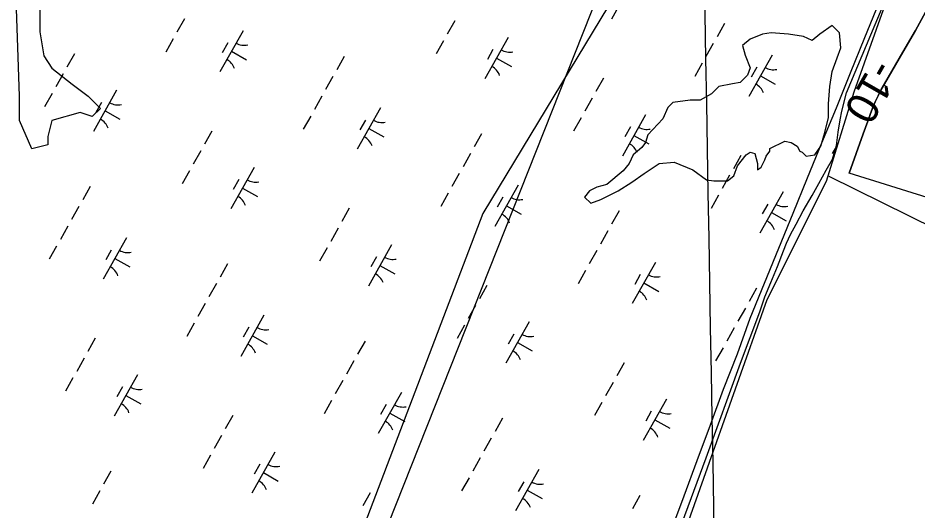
# Model space of a CAD drawing. Extents: x 3913936 to 3933962, y 195330 to 217741.
# Drawn here: x 3924462 to 3925410, y 207016 to 207536 of the extents above; entities that cross this region are included whole.
import ezdxf

# ---------------------------------------------------------------- set-up
doc = ezdxf.new("R2010")
doc.units = 0
for name, color, linetype in [('V-GRID-MAJR', 7, 'Continuous'), ('V-LEVE-TOET', 7, 'Continuous'), ('V-RIVR-EDGE', 7, 'Continuous'), ('V-RIVR-RANG', 7, 'Continuous'), ('V-RRAP-FSHR', 7, 'Continuous'), ('V-TOPO-DPTH', 7, 'Continuous'), ('V-TOPO-MINR', 7, 'Continuous'), ('V-TOPO-SHOR', 7, 'Continuous'), ('V-UTIL-LINE', 7, 'Continuous'), ('V-WETL-SWMP', 7, 'Continuous')]:
    doc.layers.add(name, color=color, linetype=linetype)

msp = doc.modelspace()

# ---------------------------------------------------------------- linework, layer by layer
at = {"layer": 'V-GRID-MAJR'}
msp.add_spline([(3925365.98, 197364.03), (3925326.04, 199633.54), (3925219.37, 205693.59), (3925112.71, 211753.63), (3925058.21, 214849.94)], degree=3, dxfattribs=at)
at = {"layer": 'V-LEVE-TOET'}
msp.add_line((3925317.45, 207368.7), (3925429.81, 207313.24), dxfattribs=at)
at = {"layer": 'V-RIVR-EDGE'}
msp.add_lwpolyline([(3925875.44, 208482.89), (3925895.48, 208467.56), (3925894.3, 208458.13), (3925870.73, 208427.49), (3925721.03, 208255.39), (3925669.17, 208191.74), (3925613.77, 208090.37), (3925518.29, 207901.78), (3925467.61, 207781.55), (3925421.64, 207688.43), (3925378.03, 207554.06), (3925343.84, 207457.4), (3925314.38, 207363.11), (3925251.9, 207238.16), (3925151.71, 206955.27)], dxfattribs=at)
at = {"layer": 'V-RRAP-FSHR'}
msp.add_lwpolyline([(3925150.75, 206993.71), (3925164.62, 207031.23), (3925178.49, 207068.75), (3925192.36, 207106.27), (3925206.22, 207143.79), (3925220.89, 207181.31), (3925234.4, 207218.65), (3925249.51, 207255.69), (3925264.62, 207292.73), (3925279.73, 207329.76), (3925294.83, 207366.8), (3925309.94, 207403.83), (3925325.49, 207440.87), (3925340.16, 207477.91), (3925355.27, 207514.94), (3925370.37, 207551.98), (3925385.48, 207589.18), (3925400.59, 207626.54), (3925415.7, 207663.91)], dxfattribs=at)
at = {"layer": 'V-TOPO-DPTH'}
msp.add_line((3925466.72, 207331.99), (3925338.74, 207371.92), dxfattribs=at)
msp.add_lwpolyline([(3925338.74, 207371.92), (3925353.41, 207413.29), (3925355.86, 207420.09), (3925358.36, 207426.87), (3925360.92, 207433.63), (3925363.52, 207440.38), (3925366.31, 207447.04), (3925369.3, 207453.6), (3925372.59, 207460.01), (3925376.09, 207466.33), (3925395.47, 207499.52), (3925408.61, 207522.47), (3925421.48, 207545.57), (3925433.94, 207568.89), (3925446.13, 207592.35), (3926234.96, 209143.49)], dxfattribs=at)
at = {"layer": 'V-TOPO-MINR'}
msp.add_lwpolyline([(3926234.96, 209143.49), (3925446.13, 207592.35), (3925433.94, 207568.89), (3925421.48, 207545.57), (3925408.61, 207522.47), (3925395.47, 207499.52), (3925376.09, 207466.33), (3925372.59, 207460.01), (3925369.3, 207453.6), (3925366.31, 207447.04), (3925363.52, 207440.38), (3925360.92, 207433.63), (3925358.36, 207426.87), (3925355.86, 207420.09), (3925353.41, 207413.29), (3925338.74, 207371.92)], dxfattribs=at)
at = {"layer": 'V-TOPO-SHOR'}
msp.add_lwpolyline([(3924485.07, 207602.06), (3924485.07, 207521.14), (3924489.33, 207495.59), (3924497.84, 207482.82), (3924519.14, 207465.78), (3924536.17, 207453.01), (3924548.95, 207440.23), (3924540.43, 207431.71), (3924527.65, 207435.97), (3924497.84, 207427.46), (3924493.59, 207410.42), (3924493.59, 207401.9), (3924476.55, 207397.64), (3924463.78, 207427.46), (3924463.78, 207453.01), (3924459.52, 207576.51)], dxfattribs=at)
msp.add_lwpolyline([(3925255.22, 207397.82), (3925270.97, 207405.7), (3925277.54, 207404.39), (3925284.1, 207400.45), (3925286.73, 207395.2), (3925289.35, 207393.88), (3925293.29, 207389.94), (3925302.48, 207391.26), (3925309.05, 207400.45), (3925312.98, 207414.89), (3925316.92, 207430.64), (3925316.92, 207445.08), (3925318.24, 207463.46), (3925320.86, 207479.22), (3925326.11, 207493.66), (3925330.05, 207504.16), (3925328.74, 207519.91), (3925320.86, 207527.79), (3925307.73, 207518.6), (3925299.86, 207512.04), (3925290.67, 207515.97), (3925274.91, 207518.6), (3925256.53, 207519.91), (3925247.34, 207518.6), (3925234.22, 207513.35), (3925226.34, 207506.78), (3925228.97, 207496.28), (3925234.22, 207483.15), (3925231.59, 207475.28), (3925223.71, 207467.4), (3925215.84, 207466.09), (3925201.4, 207463.46), (3925193.52, 207455.58), (3925181.7, 207449.02), (3925171.2, 207449.02), (3925152.82, 207446.39), (3925147.57, 207441.14), (3925142.32, 207429.33), (3925126.57, 207412.26), (3925123.94, 207404.39), (3925120, 207399.13), (3925110.81, 207391.26), (3925106.87, 207382.07), (3925100.31, 207374.19), (3925083.24, 207359.75), (3925072.74, 207357.12), (3925064.86, 207353.19), (3925059.61, 207346.62), (3925066.18, 207340.06), (3925076.68, 207344), (3925095.06, 207353.19), (3925109.5, 207362.38), (3925122.63, 207371.56), (3925138.38, 207382.07), (3925154.14, 207383.38), (3925173.83, 207375.5), (3925188.27, 207365), (3925196.14, 207363.69), (3925210.59, 207363.69), (3925217.15, 207368.94), (3925221.09, 207379.44), (3925230.28, 207391.26), (3925234.22, 207393.88), (3925239.47, 207392.57), (3925242.09, 207382.07), (3925242.09, 207379.44), (3925242.09, 207375.5), (3925246.03, 207378.13), (3925249.97, 207386.01), (3925251.28, 207389.94), (3925255.22, 207395.2)], close=True, dxfattribs=at)
at = {"layer": 'V-UTIL-LINE'}
for points in [[(3928315.82, 212388.13), (3926944.7, 210748.94), (3926592.74, 210251.47), (3926408.93, 209914.99), (3925628.64, 208474.44), (3925139.98, 207727.42), (3924555.96, 206253.65), (3924055.82, 204771.45), (3923484.9, 203858.52), (3922256.01, 202262.65), (3921816.4, 201905.57), (3920704.84, 200345.08), (3920462.44, 200062.72)], [(3928328.32, 212380.93), (3926784.14, 210502.92), (3926424.72, 209908.68), (3925640.45, 208467.64), (3924952.2, 207329.25), (3923971.74, 204752.16), (3923252.9, 203563.68), (3921560.17, 201558.84), (3920397.87, 200112.86)]]:
    msp.add_lwpolyline(points, dxfattribs=at)
at = {"layer": 'V-WETL-SWMP'}
for p, q in [((3925335.82, 207456.58), (3925387.98, 207580.7)), ((3925112.44, 207578.01), (3925087.94, 207534.43)), ((3924637.54, 207534.62), (3924629.7, 207520.68)), ((3924922.73, 207532.62), (3924914.89, 207518.67)), ((3924699.47, 207522.27), (3924674.97, 207478.69)), ((3925207.27, 207529.78), (3925199.43, 207515.83)), ((3924625.78, 207513.7), (3924617.94, 207499.76)), ((3924979.07, 207515.05), (3924954.57, 207471.47)), ((3924683.43, 207509.49), (3924677.55, 207499.03)), ((3924910.97, 207511.7), (3924903.13, 207497.75)), ((3925195.51, 207508.86), (3925187.67, 207494.91)), ((3924521.53, 207497.8), (3924513.68, 207483.85)), ((3924687.22, 207500.48), (3924702.91, 207491.66)), ((3924806.06, 207494.96), (3924798.22, 207481.01)), ((3924963.03, 207502.27), (3924957.15, 207491.81)), ((3925257.44, 207496.5), (3925232.94, 207452.92)), ((3924966.82, 207493.26), (3924982.51, 207484.44)), ((3925183.75, 207487.93), (3925175.91, 207473.99)), ((3924509.76, 207476.88), (3924501.92, 207462.93)), ((3925241.4, 207483.72), (3925235.52, 207473.26)), ((3925245.19, 207474.71), (3925260.88, 207465.89)), ((3924794.3, 207474.04), (3924786.46, 207460.09)), ((3925079.49, 207472.03), (3925071.65, 207458.08)), ((3924498, 207455.95), (3924490.16, 207442.01)), ((3924566.1, 207459.31), (3924541.6, 207415.73)), ((3925331.04, 207437.19), (3925335.82, 207456.58)), ((3924550.07, 207446.53), (3924544.19, 207436.07)), ((3924782.54, 207453.12), (3924774.7, 207439.17)), ((3925067.73, 207451.11), (3925059.89, 207437.16)), ((3924553.85, 207437.52), (3924569.54, 207428.7)), ((3924844.47, 207440.76), (3924819.97, 207397.18)), ((3925329.29, 207428.29), (3925331.04, 207437.19)), ((3924770.78, 207432.19), (3924762.94, 207418.25)), ((3924828.43, 207427.98), (3924822.55, 207417.52)), ((3925055.97, 207430.19), (3925048.13, 207416.24)), ((3925124.07, 207433.54), (3925099.57, 207389.96)), ((3925327.32, 207415.2), (3925329.29, 207428.29)), ((3924832.22, 207418.97), (3924847.91, 207410.15)), ((3925108.03, 207420.76), (3925102.15, 207410.3)), ((3924666.52, 207416.29), (3924658.68, 207402.34)), ((3924951.06, 207413.45), (3924943.22, 207399.5)), ((3925111.82, 207411.75), (3925127.51, 207402.93)), ((3925325.36, 207401.07), (3925327.32, 207415.2)), ((3925324.94, 207399.66), (3925320.91, 207392.48)), ((3925321.06, 207386.65), (3925325.36, 207401.07)), ((3924654.76, 207395.37), (3924646.92, 207381.42)), ((3924939.3, 207392.53), (3924931.46, 207378.58)), ((3925224.49, 207390.52), (3925216.65, 207376.57)), ((3925314.63, 207375.09), (3925321.06, 207386.65)), ((3924643, 207374.45), (3924635.16, 207360.5)), ((3924711.1, 207377.8), (3924686.6, 207334.22)), ((3924927.54, 207371.61), (3924919.7, 207357.66)), ((3925306.92, 207360.91), (3925314.63, 207375.09)), ((3924695.06, 207365.02), (3924689.18, 207354.56)), ((3925212.73, 207369.6), (3925204.89, 207355.65)), ((3925299.72, 207348.29), (3925306.92, 207360.91)), ((3924538.09, 207357.71), (3924530.25, 207343.76)), ((3924698.85, 207356.01), (3924714.54, 207347.19)), ((3924989.47, 207359.25), (3924964.96, 207315.67)), ((3925269.07, 207352.03), (3925244.57, 207308.45)), ((3924915.78, 207350.68), (3924907.94, 207336.74)), ((3924973.43, 207346.47), (3924967.55, 207336.01)), ((3925200.97, 207348.68), (3925193.13, 207334.73)), ((3925290.2, 207332), (3925299.72, 207348.29)), ((3924526.33, 207336.79), (3924518.49, 207322.84)), ((3924811.52, 207334.78), (3924803.68, 207320.83)), ((3924977.21, 207337.46), (3924992.91, 207328.64)), ((3925253.03, 207339.25), (3925247.15, 207328.79)), ((3925096.06, 207331.94), (3925088.22, 207317.99)), ((3925256.82, 207330.24), (3925272.51, 207321.42)), ((3925282.75, 207318.08), (3925290.2, 207332)), ((3924514.57, 207315.87), (3924506.73, 207301.92)), ((3924799.76, 207313.86), (3924791.92, 207299.91)), ((3925276.84, 207307.3), (3925282.75, 207318.08)), ((3925084.3, 207311.02), (3925076.46, 207297.07)), ((3925272.74, 207298.12), (3925276.84, 207307.3)), ((3924502.81, 207294.94), (3924494.97, 207281)), ((3924576.5, 207303.51), (3924552, 207259.93)), ((3924856.1, 207296.29), (3924831.6, 207252.71)), ((3925269.68, 207289.99), (3925272.74, 207298.12)), ((3924560.46, 207290.73), (3924554.58, 207280.27)), ((3924788, 207292.94), (3924780.16, 207278.99)), ((3925072.54, 207290.1), (3925064.7, 207276.15)), ((3925263.04, 207273.46), (3925269.68, 207289.99)), ((3924564.25, 207281.72), (3924579.94, 207272.9)), ((3924683.09, 207276.2), (3924675.25, 207262.25)), ((3924840.06, 207283.51), (3924834.18, 207273.05)), ((3925134.46, 207277.74), (3925109.96, 207234.16)), ((3924843.85, 207274.5), (3924859.54, 207265.68)), ((3925060.78, 207269.18), (3925052.94, 207255.23)), ((3925256.14, 207256.4), (3925263.04, 207273.46)), ((3925118.43, 207264.96), (3925112.55, 207254.5)), ((3925249.75, 207241.44), (3925256.14, 207256.4)), ((3924671.33, 207255.28), (3924663.49, 207241.33)), ((3924956.52, 207253.27), (3924948.68, 207239.32)), ((3925122.21, 207255.95), (3925137.9, 207247.13)), ((3925241.06, 207250.43), (3925233.22, 207236.48)), ((3925244.41, 207225.45), (3925249.75, 207241.44)), ((3924659.57, 207234.36), (3924651.73, 207220.41)), ((3924944.76, 207232.35), (3924936.92, 207218.4)), ((3925229.29, 207229.51), (3925221.45, 207215.56)), ((3924721.49, 207222), (3924696.99, 207178.42)), ((3925224.27, 207171.15), (3925244.41, 207225.45)), ((3924647.81, 207213.44), (3924639.97, 207199.49)), ((3924705.46, 207209.22), (3924699.58, 207198.76)), ((3924933, 207211.43), (3924925.16, 207197.48)), ((3925001.1, 207214.78), (3924976.59, 207171.2)), ((3924709.24, 207200.21), (3924724.93, 207191.39)), ((3924985.06, 207202), (3924979.18, 207191.54)), ((3925217.53, 207208.59), (3925209.69, 207194.64)), ((3924543.55, 207197.53), (3924535.71, 207183.58)), ((3924828.09, 207194.69), (3924820.25, 207180.74)), ((3924988.84, 207192.99), (3925004.54, 207184.17)), ((3925205.77, 207187.67), (3925197.93, 207173.72)), ((3924531.79, 207176.61), (3924523.95, 207162.66)), ((3924816.33, 207173.77), (3924808.49, 207159.82)), ((3925101.52, 207171.76), (3925093.68, 207157.81)), ((3925187.82, 207071.49), (3925224.27, 207171.15)), ((3924520.03, 207155.69), (3924512.19, 207141.74)), ((3924588.13, 207159.04), (3924563.63, 207115.46)), ((3924804.57, 207152.85), (3924796.72, 207138.9)), ((3924572.09, 207146.26), (3924566.21, 207135.8)), ((3925089.76, 207150.84), (3925081.92, 207136.89)), ((3924575.88, 207137.25), (3924591.57, 207128.43)), ((3924866.49, 207140.49), (3924841.99, 207096.91)), ((3925146.09, 207133.28), (3925121.59, 207089.69)), ((3924792.8, 207131.93), (3924784.96, 207117.98)), ((3924850.46, 207127.71), (3924844.58, 207117.25)), ((3925078, 207129.92), (3925070.16, 207115.97)), ((3924688.55, 207116.02), (3924680.71, 207102.07)), ((3924854.24, 207118.7), (3924869.93, 207109.88)), ((3925130.06, 207120.49), (3925124.18, 207110.03)), ((3924973.08, 207113.18), (3924965.24, 207099.23)), ((3925133.84, 207111.48), (3925149.53, 207102.66)), ((3924676.79, 207095.1), (3924668.95, 207081.15)), ((3924961.32, 207092.26), (3924953.48, 207078.31)), ((3924733.12, 207077.53), (3924708.62, 207033.95)), ((3924665.03, 207074.18), (3924657.19, 207060.23)), ((3924949.56, 207071.34), (3924941.72, 207057.39)), ((3925135.82, 206930.9), (3925187.82, 207071.49)), ((3924560.11, 207057.44), (3924552.27, 207043.49)), ((3924717.09, 207064.75), (3924711.21, 207054.29)), ((3925011.49, 207058.99), (3924986.99, 207015.4)), ((3924720.87, 207055.74), (3924736.56, 207046.92)), ((3924937.8, 207050.42), (3924929.96, 207036.47)), ((3924995.45, 207046.2), (3924989.57, 207035.74)), ((3924548.35, 207036.52), (3924540.51, 207022.57)), ((3924833.55, 207034.51), (3924825.71, 207020.56)), ((3924999.24, 207037.19), (3925014.93, 207028.37)), ((3925118.08, 207031.67), (3925110.24, 207017.72))]:
    msp.add_line(p, q, dxfattribs=at)
for centre, start, end in [((3924700.96, 207524.44), 239.88608, 281.42974), ((3924980.56, 207517.22), 239.88608, 281.42974), ((3924673.89, 207476.29), 19.88608, 61.42973), ((3924953.49, 207469.07), 19.88608, 61.42973), ((3925258.93, 207498.67), 239.88608, 281.42974), ((3925231.86, 207450.52), 19.88608, 61.42973), ((3924567.59, 207461.48), 239.88608, 281.42974), ((3924540.52, 207413.33), 19.88608, 61.42973), ((3924845.96, 207442.93), 239.88608, 281.42974), ((3925125.56, 207435.71), 239.88608, 281.42974), ((3924818.89, 207394.78), 19.88608, 61.42973), ((3925098.49, 207387.56), 19.88608, 61.42973), ((3924712.59, 207379.97), 239.88608, 281.42974), ((3924685.52, 207331.82), 19.88608, 61.42973), ((3924990.96, 207361.42), 239.88608, 281.42974), ((3925270.56, 207354.2), 239.88608, 281.42974), ((3924963.89, 207313.27), 19.88608, 61.42973), ((3925243.49, 207306.05), 19.88608, 61.42973), ((3924577.99, 207305.68), 239.88608, 281.42974), ((3924857.59, 207298.46), 239.88608, 281.42974), ((3924550.92, 207257.53), 19.88608, 61.42973), ((3924830.52, 207250.31), 19.88608, 61.42973), ((3925135.96, 207279.91), 239.88608, 281.42974), ((3925108.88, 207231.76), 19.88608, 61.42973), ((3924722.99, 207224.17), 239.88608, 281.42974), ((3925002.59, 207216.95), 239.88608, 281.42974), ((3924695.92, 207176.02), 19.88608, 61.42973), ((3924975.52, 207168.8), 19.88608, 61.42973), ((3924589.62, 207161.21), 239.88608, 281.42974), ((3924562.55, 207113.06), 19.88608, 61.42973), ((3924867.98, 207142.66), 239.88608, 281.42974), ((3925147.58, 207135.44), 239.88608, 281.42974), ((3924840.91, 207094.51), 19.88608, 61.42973), ((3925120.51, 207087.29), 19.88608, 61.42973), ((3924734.62, 207079.7), 239.88608, 281.42974), ((3924707.55, 207031.55), 19.88608, 61.42973), ((3925012.98, 207061.15), 239.88608, 281.42974), ((3924985.91, 207013), 19.88608, 61.42973)]:
    msp.add_arc(centre, 17.62, start, end, dxfattribs=at)

# ---------------------------------------------------------------- texts
at = {"layer": 'V-RIVR-RANG'}
msp.add_text('-10', height=33.5, rotation=240.17833, dxfattribs=at).set_placement((3925364.63, 207493.91))

doc.saveas('drawing.dxf')
